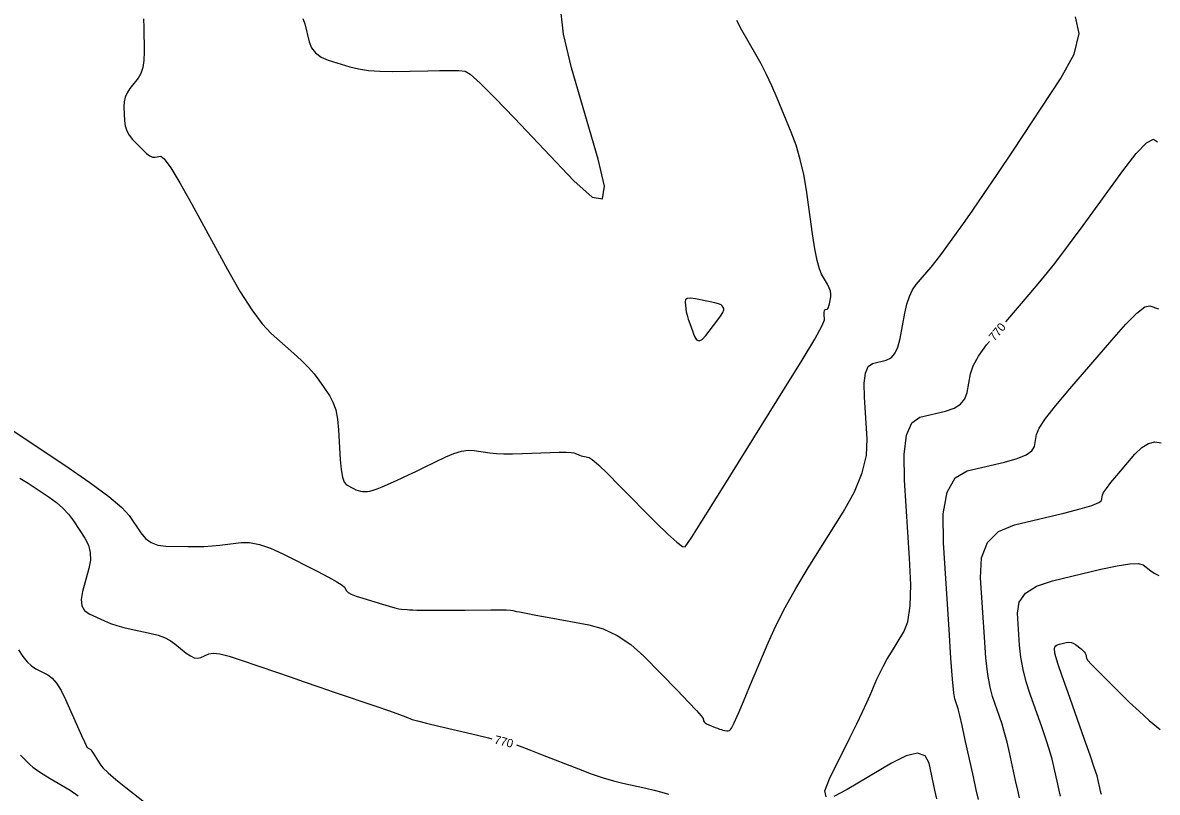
# Model space of a CAD drawing. Extents: x 2082232 to 2083549, y 592624 to 593832.
# Drawn here: x 2082963.1 to 2083057.2, y 592802.8 to 592866.6 of the extents above; entities that cross this region are included whole.
import ezdxf

# ---------------------------------------------------------------- set-up
doc = ezdxf.new("R2010")
doc.units = 0
doc.layers.add('DT_X_Contour_Major', color=7, linetype='Continuous')
doc.layers.add('DT_X_Contour_Minor', color=7, linetype='Continuous')

msp = doc.modelspace()

# ---------------------------------------------------------------- linework, layer by layer
at = {"layer": 'DT_X_Contour_Major'}
for points in [[(2083044.668, 592841.821), (2083046.618, 592844.091), (2083047.644, 592845.318), (2083048.729, 592846.681), (2083049.875, 592848.18), (2083051.08, 592849.815), (2083054.373, 592854.358), (2083055.48, 592855.786), (2083056.331, 592856.664), (2083056.927, 592856.99), (2083057.267, 592856.766)], [(2083029.781, 592802.429), (2083029.662, 592802.915), (2083030.045, 592803.926), (2083031.736, 592807.321), (2083032.317, 592808.497), (2083032.792, 592809.478), (2083033.161, 592810.266), (2083033.423, 592810.859), (2083033.982, 592812.181), (2083034.214, 592812.693), (2083034.492, 592813.239), (2083034.816, 592813.817), (2083035.185, 592814.429), (2083036.23, 592816.105), (2083036.553, 592816.958), (2083036.739, 592818.261), (2083036.788, 592820.014), (2083036.699, 592822.216), (2083036.278, 592828.69), (2083036.24, 592830.837), (2083036.439, 592832.425), (2083036.877, 592833.453), (2083037.552, 592833.922), (2083039.671, 592834.424), (2083040.379, 592834.662), (2083040.916, 592834.998), (2083041.281, 592835.433), (2083041.474, 592835.966), (2083041.759, 592837.52), (2083041.976, 592838.174), (2083042.417, 592838.973), (2083043.079, 592839.916), (2083043.32, 592840.211)], [(2082962.888, 592828.864), (2082963.59, 592828.443), (2082965.32, 592827.289), (2082965.932, 592826.842), (2082966.473, 592826.368), (2082966.942, 592825.865), (2082967.338, 592825.334), (2082968.301, 592823.88), (2082968.592, 592823.314), (2082968.743, 592822.706), (2082968.754, 592822.055), (2082968.626, 592821.362), (2082968.097, 592819.457), (2082967.983, 592818.805), (2082968.037, 592818.277), (2082968.26, 592817.874), (2082968.652, 592817.596), (2082969.922, 592817.018), (2082970.416, 592816.813), (2082970.948, 592816.629), (2082971.515, 592816.466), (2082972.12, 592816.325), (2082973.781, 592815.978), (2082974.371, 592815.828), (2082974.896, 592815.637), (2082975.354, 592815.405), (2082975.747, 592815.133), (2082976.706, 592814.353), (2082977.052, 592814.111), (2082977.369, 592813.971), (2082977.658, 592813.932), (2082977.918, 592813.994), (2082978.575, 592814.296), (2082978.928, 592814.348), (2082979.494, 592814.278), (2082980.272, 592814.084), (2082981.263, 592813.769), (2082984.191, 592812.764), (2082985.313, 592812.379), (2082986.484, 592811.977), (2082987.705, 592811.558), (2082988.975, 592811.123), (2082992.426, 592809.941), (2082993.564, 592809.549), (2082994.391, 592809.261), (2082994.907, 592809.076), (2082995.111, 592808.994), (2082995.239, 592808.915), (2082995.426, 592808.854), (2082995.89, 592808.731), (2082996.632, 592808.547), (2082997.65, 592808.301), (2083000.736, 592807.563), (2083001.761, 592807.318), (2083002.055, 592807.248)], [(2083004.092, 592806.741), (2083004.522, 592806.577), (2083005.24, 592806.299), (2083006.228, 592805.914), (2083009.224, 592804.742), (2083010.297, 592804.338), (2083011.269, 592804.006), (2083012.141, 592803.746), (2083012.911, 592803.557), (2083014.831, 592803.15), (2083015.519, 592802.993), (2083016.142, 592802.827), (2083016.702, 592802.653)], [(2083038.959, 592802.256), (2083038.797, 592802.992), (2083038.309, 592805.208), (2083037.977, 592805.832), (2083037.347, 592806.042), (2083036.419, 592805.839), (2083035.193, 592805.223), (2083031.527, 592803.027), (2083030.403, 592802.466)]]:
    msp.add_lwpolyline(points, dxfattribs=at)
at = {"layer": 'DT_X_Contour_Minor'}
for points in [[(2082986.358, 592867.002), (2082986.541, 592866.541), (2082986.883, 592865.065), (2082987.079, 592864.554), (2082987.411, 592864.13), (2082987.877, 592863.792), (2082988.479, 592863.54), (2082990.265, 592862.982), (2082990.988, 592862.802), (2082991.818, 592862.679), (2082992.755, 592862.613), (2082993.799, 592862.605), (2082996.726, 592862.658), (2082997.711, 592862.674), (2082998.471, 592862.681), (2082999.007, 592862.68), (2082999.318, 592862.67), (2082999.847, 592862.631), (2083000.251, 592862.376), (2083001.067, 592861.637), (2083002.296, 592860.416), (2083003.936, 592858.712), (2083008.86, 592853.524), (2083010.371, 592852.176), (2083011.211, 592852.026), (2083011.38, 592853.072), (2083010.878, 592855.315), (2083008.645, 592862.892), (2083007.983, 592865.689), (2083007.673, 592868.396)], [(2082960.421, 592834.064), (2082966.615, 592829.932), (2082968.692, 592828.509), (2082970.277, 592827.34), (2082971.37, 592826.423), (2082971.972, 592825.759), (2082972.921, 592824.325), (2082973.318, 592823.853), (2082973.796, 592823.512), (2082974.356, 592823.302), (2082974.998, 592823.224), (2082976.818, 592823.188), (2082977.497, 592823.186), (2082978.17, 592823.206), (2082978.836, 592823.249), (2082979.496, 592823.313), (2082981.247, 592823.515), (2082981.955, 592823.514), (2082982.767, 592823.358), (2082983.682, 592823.048), (2082984.7, 592822.584), (2082987.554, 592821.141), (2082988.499, 592820.653), (2082989.191, 592820.271), (2082989.631, 592819.994), (2082989.82, 592819.824), (2082989.986, 592819.511), (2082990.118, 592819.385), (2082990.387, 592819.242), (2082990.795, 592819.081), (2082991.342, 592818.903), (2082992.983, 592818.404), (2082993.543, 592818.239), (2082993.992, 592818.116), (2082994.331, 592818.036), (2082994.558, 592818), (2082995.017, 592817.959), (2082995.221, 592817.945), (2082995.489, 592817.934), (2082995.821, 592817.925), (2082996.218, 592817.918), (2082997.359, 592817.904), (2082997.834, 592817.9), (2082998.403, 592817.899), (2082999.065, 592817.902), (2082999.821, 592817.908), (2083001.962, 592817.929), (2083002.679, 592817.932), (2083003.223, 592817.927), (2083003.594, 592817.912), (2083003.793, 592817.889), (2083004.094, 592817.815), (2083004.347, 592817.762), (2083004.88, 592817.659), (2083005.693, 592817.505), (2083006.787, 592817.301), (2083010.077, 592816.689), (2083011.288, 592816.355), (2083012.452, 592815.81), (2083013.57, 592815.055), (2083014.641, 592814.09), (2083017.436, 592811.236), (2083018.355, 592810.289), (2083019.016, 592809.59), (2083019.419, 592809.139), (2083019.564, 592808.935), (2083019.607, 592808.722), (2083019.646, 592808.641), (2083019.731, 592808.561), (2083019.861, 592808.481), (2083020.038, 592808.401), (2083020.569, 592808.187), (2083020.759, 592808.114), (2083020.929, 592808.053), (2083021.081, 592808.005), (2083021.212, 592807.971), (2083021.538, 592807.896), (2083021.654, 592807.89), (2083021.758, 592807.927), (2083021.849, 592808.008), (2083021.928, 592808.133), (2083022.123, 592808.523), (2083022.259, 592808.822), (2083022.521, 592809.426), (2083022.91, 592810.337), (2083023.426, 592811.553), (2083024.969, 592815.204), (2083025.61, 592816.618), (2083026.377, 592818.124), (2083027.271, 592819.722), (2083028.29, 592821.411), (2083031.176, 592826.038), (2083032.112, 592827.718), (2083032.756, 592829.291), (2083033.109, 592830.754), (2083033.171, 592832.11), (2083032.945, 592835.58), (2083032.925, 592836.731), (2083033.032, 592837.582), (2083033.266, 592838.133), (2083033.628, 592838.384), (2083034.764, 592838.653), (2083035.155, 592838.841), (2083035.475, 592839.202), (2083035.726, 592839.735), (2083035.907, 592840.442), (2083036.294, 592842.557), (2083036.463, 592843.299), (2083036.678, 592843.94), (2083036.94, 592844.478), (2083037.248, 592844.915), (2083038.132, 592845.943), (2083038.489, 592846.373), (2083038.897, 592846.892), (2083039.357, 592847.498), (2083039.867, 592848.193), (2083041.296, 592850.165), (2083041.948, 592851.088), (2083042.834, 592852.382), (2083043.953, 592854.044), (2083045.305, 592856.076), (2083049.221, 592861.986), (2083050.338, 592864.036), (2083050.754, 592865.753), (2083050.469, 592867.136)], [(2082973.164, 592866.963), (2082973.185, 592866.241), (2082973.208, 592864.216), (2082973.184, 592863.511), (2082973.092, 592862.914), (2082972.933, 592862.425), (2082972.707, 592862.044), (2082972.015, 592861.173), (2082971.79, 592860.833), (2082971.634, 592860.466), (2082971.547, 592860.072), (2082971.529, 592859.652), (2082971.574, 592858.495), (2082971.629, 592858.074), (2082971.76, 592857.679), (2082971.967, 592857.309), (2082972.251, 592856.965), (2082973.109, 592856.082), (2082973.413, 592855.796), (2082973.681, 592855.602), (2082973.913, 592855.499), (2082974.109, 592855.487), (2082974.585, 592855.577), (2082974.88, 592855.352), (2082975.408, 592854.612), (2082976.168, 592853.357), (2082977.161, 592851.585), (2082980.119, 592846.173), (2082981.177, 592844.32), (2082982.134, 592842.819), (2082982.989, 592841.669), (2082983.742, 592840.872), (2082985.615, 592839.215), (2082986.272, 592838.611), (2082986.835, 592838.041), (2082987.307, 592837.504), (2082987.686, 592837.002), (2082988.573, 592835.708), (2082988.87, 592835.167), (2082989.096, 592834.516), (2082989.252, 592833.754), (2082989.337, 592832.882), (2082989.469, 592830.407), (2082989.54, 592829.581), (2082989.651, 592828.957), (2082989.803, 592828.535), (2082989.996, 592828.316), (2082990.565, 592828.002), (2082990.772, 592827.899), (2082990.965, 592827.825), (2082991.145, 592827.781), (2082991.312, 592827.766), (2082991.74, 592827.765), (2082991.936, 592827.789), (2082992.202, 592827.862), (2082992.538, 592827.984), (2082992.945, 592828.154), (2082994.125, 592828.674), (2082994.599, 592828.887), (2082995.134, 592829.134), (2082995.732, 592829.416), (2082996.393, 592829.733), (2082998.237, 592830.626), (2082998.902, 592830.91), (2082999.517, 592831.093), (2083000.08, 592831.175), (2083000.593, 592831.155), (2083001.89, 592830.968), (2083002.423, 592830.912), (2083003.049, 592830.881), (2083003.768, 592830.877), (2083004.58, 592830.9), (2083006.87, 592830.996), (2083007.637, 592831.02), (2083008.223, 592831.022), (2083008.627, 592831.001), (2083008.849, 592830.957), (2083009.198, 592830.811), (2083009.33, 592830.759), (2083009.463, 592830.715), (2083009.599, 592830.677), (2083009.737, 592830.647), (2083010.107, 592830.575), (2083010.369, 592830.409), (2083010.879, 592829.964), (2083011.637, 592829.24), (2083012.641, 592828.237), (2083015.651, 592825.193), (2083016.65, 592824.21), (2083017.39, 592823.546), (2083017.87, 592823.2), (2083018.092, 592823.172), (2083018.338, 592823.524), (2083018.627, 592823.974), (2083019.312, 592825.061), (2083020.391, 592826.786), (2083021.865, 592829.147), (2083026.322, 592836.294), (2083027.784, 592838.66), (2083028.824, 592840.401), (2083029.444, 592841.515), (2083029.643, 592842.003), (2083029.613, 592842.47), (2083029.61, 592842.624), (2083029.624, 592842.739), (2083029.656, 592842.813), (2083029.704, 592842.846), (2083029.857, 592842.883), (2083029.912, 592842.921), (2083029.962, 592843.009), (2083030.008, 592843.147), (2083030.049, 592843.335), (2083030.153, 592843.902), (2083030.165, 592844.127), (2083030.122, 592844.376), (2083030.025, 592844.651), (2083029.874, 592844.951), (2083029.397, 592845.783), (2083029.216, 592846.225), (2083029.032, 592846.929), (2083028.844, 592847.894), (2083028.652, 592849.121), (2083028.136, 592852.74), (2083027.912, 592854.06), (2083027.627, 592855.305), (2083027.28, 592856.476), (2083026.873, 592857.571), (2083025.705, 592860.393), (2083025.267, 592861.413), (2083024.829, 592862.357), (2083024.391, 592863.224), (2083023.954, 592864.016), (2083022.786, 592866.027), (2083022.359, 592866.836)], [(2083020.715, 592841.894), (2083021.006, 592842.294), (2083021.199, 592842.602), (2083021.295, 592842.819), (2083021.292, 592842.945), (2083021.156, 592843.16), (2083021.054, 592843.242), (2083020.852, 592843.325), (2083020.548, 592843.409), (2083020.143, 592843.496), (2083018.929, 592843.729), (2083018.533, 592843.778), (2083018.258, 592843.753), (2083018.103, 592843.652), (2083018.069, 592843.476), (2083018.137, 592842.907), (2083018.177, 592842.67), (2083018.246, 592842.387), (2083018.343, 592842.057), (2083018.47, 592841.681), (2083018.846, 592840.617), (2083019.012, 592840.323), (2083019.228, 592840.241), (2083019.493, 592840.369), (2083019.808, 592840.708), (2083020.715, 592841.894)], [(2083042.405, 592802.194), (2083042.226, 592803.005), (2083041.99, 592804.076), (2083041.285, 592807.279), (2083041.045, 592808.353), (2083040.855, 592809.174), (2083040.715, 592809.74), (2083040.624, 592810.053), (2083040.449, 592810.548), (2083040.37, 592811.048), (2083040.263, 592812.176), (2083040.129, 592813.932), (2083039.967, 592816.316), (2083039.5, 592823.511), (2083039.492, 592825.906), (2083039.819, 592827.696), (2083040.48, 592828.88), (2083041.476, 592829.459), (2083044.578, 592830.195), (2083045.604, 592830.483), (2083046.357, 592830.795), (2083046.836, 592831.131), (2083047.041, 592831.491), (2083047.223, 592832.483), (2083047.446, 592832.998), (2083047.978, 592833.801), (2083048.82, 592834.89), (2083049.972, 592836.267), (2083053.456, 592840.32), (2083054.633, 592841.638), (2083055.553, 592842.551), (2083056.215, 592843.059), (2083056.619, 592843.163), (2083057.352, 592842.898)], [(2083045.806, 592802.334), (2083045.664, 592802.973), (2083045.488, 592803.772), (2083044.973, 592806.114), (2083044.776, 592806.959), (2083044.574, 592807.739), (2083044.365, 592808.453), (2083044.151, 592809.101), (2083043.57, 592810.743), (2083043.364, 592811.512), (2083043.183, 592812.588), (2083043.027, 592813.972), (2083042.895, 592815.663), (2083042.576, 592820.581), (2083042.662, 592822.241), (2083043.162, 592823.53), (2083044.074, 592824.448), (2083045.4, 592824.997), (2083049.485, 592825.966), (2083050.829, 592826.304), (2083051.797, 592826.592), (2083052.39, 592826.829), (2083052.608, 592827.015), (2083052.687, 592827.446), (2083052.783, 592827.669), (2083053.014, 592828.017), (2083053.38, 592828.49), (2083053.879, 592829.087), (2083055.39, 592830.845), (2083055.951, 592831.399), (2083056.499, 592831.741), (2083057.035, 592831.872), (2083057.559, 592831.791)], [(2083049.207, 592802.474), (2083049.103, 592802.942), (2083048.987, 592803.468), (2083048.661, 592804.948), (2083048.508, 592805.565), (2083048.293, 592806.304), (2083048.016, 592807.165), (2083047.677, 592808.149), (2083046.691, 592810.937), (2083046.359, 592811.976), (2083046.104, 592813.001), (2083045.925, 592814.012), (2083045.823, 592815.01), (2083045.651, 592817.651), (2083045.784, 592818.563), (2083046.31, 592819.316), (2083047.229, 592819.912), (2083048.542, 592820.349), (2083052.568, 592821.304), (2083053.919, 592821.595), (2083054.952, 592821.751), (2083055.666, 592821.772), (2083056.063, 592821.659), (2083056.695, 592821.177), (2083056.979, 592820.989), (2083057.354, 592820.788)], [(2083052.608, 592802.613), (2083052.541, 592802.911), (2083052.485, 592803.164), (2083052.349, 592803.783), (2083052.239, 592804.17), (2083052.011, 592804.869), (2083051.666, 592805.878), (2083051.203, 592807.198), (2083049.812, 592811.132), (2083049.354, 592812.44), (2083049.025, 592813.414), (2083048.824, 592814.052), (2083048.751, 592814.357), (2083048.727, 592814.722), (2083048.745, 592814.848), (2083048.818, 592814.952), (2083048.945, 592815.034), (2083049.126, 592815.094), (2083049.683, 592815.226), (2083049.887, 592815.253), (2083050.083, 592815.234), (2083050.27, 592815.17), (2083050.449, 592815.059), (2083050.914, 592814.705), (2083051.07, 592814.575), (2083051.188, 592814.451), (2083051.268, 592814.334), (2083051.311, 592814.222), (2083051.375, 592813.933), (2083051.49, 592813.746), (2083051.788, 592813.401), (2083052.269, 592812.898), (2083052.933, 592812.237), (2083054.947, 592810.264), (2083055.732, 592809.521), (2083056.577, 592808.772), (2083057.483, 592808.017)], [(2082962.791, 592814.631), (2082963.142, 592814.079), (2082963.497, 592813.632), (2082963.858, 592813.289), (2082964.223, 592813.05), (2082965.205, 592812.551), (2082965.574, 592812.283), (2082965.944, 592811.851), (2082966.315, 592811.257), (2082966.688, 592810.499), (2082967.683, 592808.262), (2082968.011, 592807.526), (2082968.25, 592806.996), (2082968.399, 592806.673), (2082968.458, 592806.556), (2082968.495, 592806.519), (2082968.512, 592806.503), (2082968.537, 592806.485), (2082968.568, 592806.465), (2082968.607, 592806.442), (2082968.718, 592806.376), (2082968.775, 592806.323), (2082968.86, 592806.214), (2082968.975, 592806.048), (2082969.118, 592805.825), (2082969.54, 592805.156), (2082969.792, 592804.847), (2082970.234, 592804.42), (2082970.864, 592803.876), (2082971.684, 592803.215), (2082974.122, 592801.297)], [(2082962.963, 592805.88), (2082963.16, 592805.665), (2082963.722, 592805.108), (2082963.984, 592804.879), (2082964.352, 592804.61), (2082964.824, 592804.301), (2082965.401, 592803.952), (2082967.079, 592802.968), (2082967.721, 592802.501)]]:
    msp.add_lwpolyline(points, dxfattribs=at)

# ---------------------------------------------------------------- texts
at = {"layer": 'DT_X_Contour_Major'}
for rotation, p in [(50.06486, (2083043.728, 592840.175)), (346.03455, (2083002.2, 592806.86))]:
    msp.add_text('770', height=0.7, rotation=rotation, dxfattribs=at).set_placement(p)

doc.saveas('drawing.dxf')
